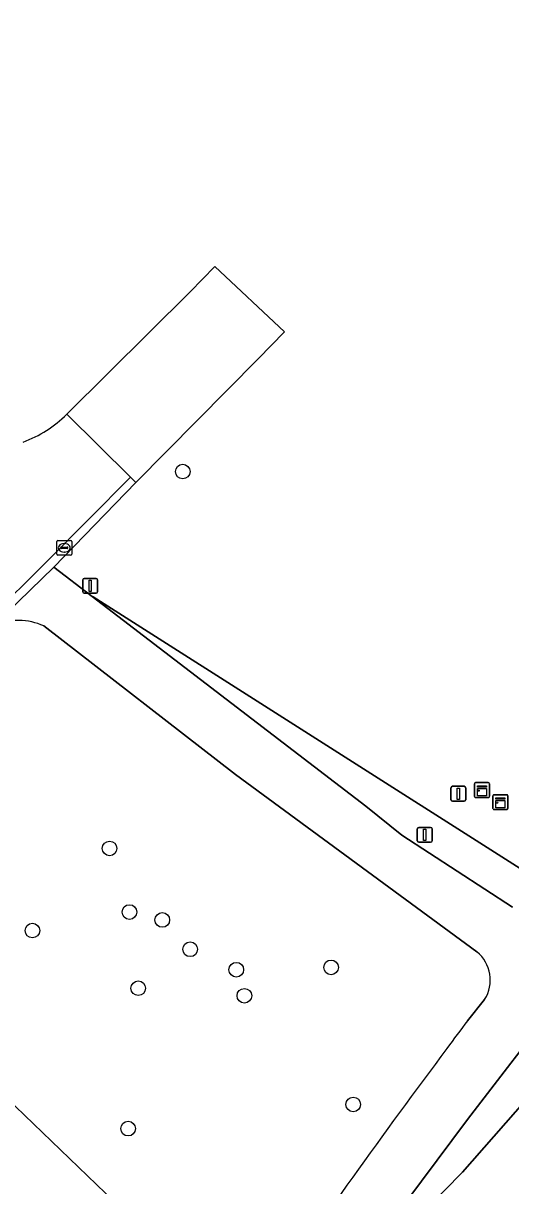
# Model space of a CAD drawing. Extents: x 155018 to 156648, y 383979 to 385733.
# Drawn here: x 155930.9 to 155963.5, y 385274.8 to 385352.5 of the extents above; entities that cross this region are included whole.
import ezdxf

# ---------------------------------------------------------------- set-up
doc = ezdxf.new("R2010")
doc.units = 0
for name, color, linetype in [('IMGEO_Berm_groen', 7, 'Continuous'), ('IMGEO_Boom', 7, 'Continuous'), ('IMGEO_Erf', 7, 'Continuous'), ('IMGEO_Fietspad_gesloten', 7, 'Continuous'), ('IMGEO_Gemengd_bos', 7, 'Continuous'), ('IMGEO_Groenvoorziening', 7, 'Continuous'), ('IMGEO_Hek', 7, 'Continuous'), ('IMGEO_Kast', 7, 'Continuous'), ('IMGEO_Lichtmast', 7, 'Continuous'), ('IMGEO_Loofbos', 7, 'Continuous'), ('IMGEO_Rijbaan_lokaal_gesloten', 7, 'Continuous'), ('IMGEO_Rijbaan_lokaal_open', 7, 'Continuous'), ('IMGEO_Rioolput', 7, 'Continuous')]:
    doc.layers.add(name, color=color, linetype=linetype)

msp = doc.modelspace()

# ---------------------------------------------------------------- linework, layer by layer
at = {"layer": 'IMGEO_Berm_groen'}
msp.add_lwpolyline([(155998.967, 385315.854), (155997.183, 385315.883), (155970.28, 385287.085), (155960.29, 385275.745), (155951.8, 385267.091), (155946.336, 385259.287), (155946.034, 385258.856), (155938.921, 385248.111)], dxfattribs=at)
at = {"layer": 'IMGEO_Boom'}
for centre in [(155941.597, 385322.556), (155936.702, 385297.368), (155938.033, 385293.117), (155940.226, 385292.588), (155931.546, 385291.881), (155942.089, 385290.63), (155945.174, 385289.263), (155951.513, 385289.419), (155938.618, 385288.029), (155945.713, 385287.519), (155952.986, 385280.257), (155937.944, 385278.644)]:
    msp.add_circle(centre, 0.489, dxfattribs=at)
at = {"layer": 'IMGEO_Erf'}
msp.add_lwpolyline([(155937.027, 385273.762), (155926.169, 385284.177), (155923.57, 385286.692), (155918.177, 385292.409), (155905.329, 385279.54), (155893.819, 385268.235)], dxfattribs=at)
at = {"layer": 'IMGEO_Fietspad_gesloten'}
for points in [[(155963.643, 385293.451), (155956.229, 385298.245), (155953.837, 385300.2), (155935.546, 385314.208), (155932.981, 385316.172), (155928.991, 385312.317)], [(155932.305, 385312.236), (155945.113, 385302.307), (155961.254, 385290.452)], [(155938.921, 385248.111), (155946.034, 385258.856), (155946.336, 385259.287), (155951.8, 385267.091), (155955.526, 385272.413), (155960.623, 385279.262), (155966.801, 385287.271), (155976.473, 385299.523), (155982.566, 385306.788), (155982.523, 385306.83), (155982.425, 385306.924)], [(155961.775, 385287.276), (155960.633, 385285.857)]]:
    msp.add_lwpolyline(points, dxfattribs=at)
for centre, radius, start, end in [((155930.551, 385308.288), 4.32, 66.03998, 111.15975), ((155959.724, 385288.57), 2.425, 327.74345, 50.88853), ((156176.443, 385123.026), 270.348, 142.96503, 143.45409), ((156448.813, 384919.363), 610.441, 143.31975, 145.321278)]:
    msp.add_arc(centre, radius, start, end, dxfattribs=at)
at = {"layer": 'IMGEO_Gemengd_bos'}
msp.add_lwpolyline([(155933.834, 385326.386), (155942.093, 385334.558), (155943.737, 385336.267), (155948.405, 385331.897), (155946.63, 385330.081), (155938.46, 385321.812), (155932.981, 385316.172), (155935.546, 385314.208), (155935.602, 385314.172), (155964.637, 385295.71), (155964.964, 385295.695), (155972.433, 385307.151), (155976.865, 385313.477), (155981.43, 385319.582), (155986.242, 385325.297), (155992.722, 385333.322), (155991.963, 385334.007), (155992.445, 385334.457), (155991.42, 385335.449), (155968.928, 385358.487)], dxfattribs=at)
msp.add_arc((155928.252, 385331.911), 7.854, 289.94551, 315.29522, dxfattribs=at)
at = {"layer": 'IMGEO_Groenvoorziening'}
for points in [[(155992.807, 385333.245), (155992.722, 385333.322), (155986.242, 385325.297), (155981.43, 385319.582), (155976.865, 385313.477), (155972.433, 385307.151), (155964.964, 385295.695), (155964.637, 385295.71), (155935.602, 385314.172), (155935.546, 385314.208), (155953.837, 385300.2), (155956.229, 385298.245), (155963.643, 385293.451)], [(155982.834, 385306.571), (155982.566, 385306.788), (155976.473, 385299.523), (155966.801, 385287.271), (155960.623, 385279.262), (155955.526, 385272.413), (155951.8, 385267.091), (155960.29, 385275.745), (155970.28, 385287.085), (155997.183, 385315.883), (155998.967, 385315.854)]]:
    msp.add_lwpolyline(points, dxfattribs=at)
at = {"layer": 'IMGEO_Hek'}
msp.add_lwpolyline([(155937.027, 385273.762), (155926.169, 385284.177)], dxfattribs=at)
at = {"layer": 'IMGEO_Kast'}
for p, q in [((155961.17, 385301.767), (155962.011, 385301.767)), ((155962.011, 385301.767), (155961.17, 385301.767)), ((155961.095, 385300.842), (155961.095, 385301.683)), ((155961.095, 385301.683), (155961.095, 385300.842)), ((155962.095, 385301.692), (155962.095, 385300.851)), ((155962.095, 385300.851), (155962.095, 385301.692)), ((155962.02, 385300.767), (155961.179, 385300.767)), ((155961.179, 385300.767), (155962.02, 385300.767)), ((155962.331, 385300.034), (155962.331, 385300.875)), ((155962.331, 385300.875), (155962.331, 385300.034)), ((155962.406, 385300.959), (155963.247, 385300.959)), ((155963.247, 385300.959), (155962.406, 385300.959)), ((155963.331, 385300.884), (155963.331, 385300.043)), ((155963.331, 385300.043), (155963.331, 385300.884)), ((155963.256, 385299.959), (155962.415, 385299.959)), ((155962.415, 385299.959), (155963.256, 385299.959))]:
    msp.add_line(p, q, dxfattribs=at)
for points in [[(155961.29, 385301.557), (155961.89, 385301.557), (155961.89, 385301.472), (155961.29, 385301.472), (155961.29, 385301.557)], [(155961.29, 385301.382), (155961.89, 385301.382), (155961.89, 385300.893), (155961.29, 385300.893), (155961.29, 385301.382)], [(155962.526, 385300.749), (155963.126, 385300.749), (155963.126, 385300.664), (155962.526, 385300.664), (155962.526, 385300.749)], [(155962.526, 385300.574), (155963.126, 385300.574), (155963.126, 385300.085), (155962.526, 385300.085), (155962.526, 385300.574)]]:
    msp.add_lwpolyline(points, dxfattribs=at)
for centre in [(155961.374, 385301.231), (155962.61, 385300.423)]:
    msp.add_circle(centre, 0.0377, dxfattribs=at)
for centre, start, end in [((155961.173, 385301.689), 92.4484, 184.28452), ((155961.173, 385301.689), 92.4484, 184.28452), ((155962.017, 385301.689), 2.4484, 94.28452), ((155962.017, 385301.689), 2.4484, 94.28452), ((155961.173, 385300.845), 182.4484, 274.28452), ((155961.173, 385300.845), 182.4484, 274.28452), ((155962.017, 385300.845), 272.4484, 4.28452), ((155962.017, 385300.845), 272.4484, 4.28452), ((155962.409, 385300.881), 92.4484, 184.28452), ((155962.409, 385300.881), 92.4484, 184.28452), ((155963.253, 385300.881), 2.4484, 94.28452), ((155963.253, 385300.881), 2.4484, 94.28452), ((155962.409, 385300.037), 182.4484, 274.28452), ((155962.409, 385300.037), 182.4484, 274.28452), ((155963.253, 385300.037), 272.4484, 4.28452), ((155963.253, 385300.037), 272.4484, 4.28452)]:
    msp.add_arc(centre, 0.0779, start, end, dxfattribs=at)
at = {"layer": 'IMGEO_Lichtmast'}
for p, q in [((155934.909, 385314.517), (155934.909, 385315.317)), ((155934.909, 385315.317), (155934.909, 385314.517)), ((155935.009, 385315.417), (155935.799, 385315.417)), ((155935.799, 385315.417), (155935.009, 385315.417)), ((155935.899, 385315.317), (155935.899, 385314.517)), ((155935.899, 385314.517), (155935.899, 385315.317)), ((155935.799, 385314.417), (155935.009, 385314.417)), ((155935.009, 385314.417), (155935.799, 385314.417)), ((155959.522, 385300.624), (155959.522, 385301.424)), ((155959.522, 385301.424), (155959.522, 385300.624)), ((155959.622, 385301.524), (155960.412, 385301.524)), ((155960.412, 385301.524), (155959.622, 385301.524)), ((155960.512, 385301.424), (155960.512, 385300.624)), ((155960.512, 385300.624), (155960.512, 385301.424)), ((155960.412, 385300.524), (155959.622, 385300.524)), ((155959.622, 385300.524), (155960.412, 385300.524)), ((155957.272, 385297.877), (155957.272, 385298.677)), ((155957.272, 385298.677), (155957.272, 385297.877)), ((155957.372, 385298.777), (155958.162, 385298.777)), ((155958.162, 385298.777), (155957.372, 385298.777)), ((155958.262, 385298.677), (155958.262, 385297.877)), ((155958.262, 385297.877), (155958.262, 385298.677)), ((155958.162, 385297.777), (155957.372, 385297.777)), ((155957.372, 385297.777), (155958.162, 385297.777))]:
    msp.add_line(p, q, dxfattribs=at)
for points in [[(155935.329, 385315.292), (155935.479, 385315.292), (155935.479, 385314.542), (155935.329, 385314.542), (155935.329, 385315.292)], [(155959.942, 385301.399), (155960.092, 385301.399), (155960.092, 385300.649), (155959.942, 385300.649), (155959.942, 385301.399)], [(155957.692, 385298.652), (155957.842, 385298.652), (155957.842, 385297.902), (155957.692, 385297.902), (155957.692, 385298.652)]]:
    msp.add_lwpolyline(points, dxfattribs=at)
for centre, start, end in [((155935.009, 385315.317), 90, 180), ((155935.009, 385315.317), 90, 180), ((155935.799, 385315.317), 0, 90), ((155935.799, 385315.317), 360, 90), ((155935.009, 385314.517), 180, 270), ((155935.009, 385314.517), 180, 270), ((155935.799, 385314.517), 270, 0), ((155935.799, 385314.517), 270, 0), ((155959.622, 385301.424), 90, 180), ((155959.622, 385301.424), 90, 180), ((155960.412, 385301.424), 0, 90), ((155960.412, 385301.424), 360, 90), ((155959.622, 385300.624), 180, 270), ((155959.622, 385300.624), 180, 270), ((155960.412, 385300.624), 270, 0), ((155960.412, 385300.624), 270, 0), ((155957.372, 385298.677), 90, 180), ((155957.372, 385298.677), 90, 180), ((155958.162, 385298.677), 0, 90), ((155958.162, 385298.677), 360, 90), ((155957.372, 385297.877), 180, 270), ((155957.372, 385297.877), 180, 270), ((155958.162, 385297.877), 270, 0), ((155958.162, 385297.877), 270, 0)]:
    msp.add_arc(centre, 0.1, start, end, dxfattribs=at)
at = {"layer": 'IMGEO_Loofbos'}
for points in [[(155928.991, 385312.317), (155921.285, 385304.669), (155925.879, 385300.022), (155918.177, 385292.409), (155923.57, 385286.692), (155926.169, 385284.177), (155937.027, 385273.762), (155945.858, 385265.292), (155946.814, 385266.688)], [(155945.113, 385302.307), (155932.305, 385312.236)], [(155961.254, 385290.452), (155945.113, 385302.307)], [(155960.633, 385285.857), (155961.775, 385287.276)]]:
    msp.add_lwpolyline(points, dxfattribs=at)
for centre, radius, start, end in [((155930.551, 385308.288), 4.32, 66.03998, 111.15975), ((155959.724, 385288.57), 2.425, 327.74345, 50.88853), ((156176.443, 385123.026), 270.348, 142.96503, 143.45409), ((156448.813, 384919.363), 610.441, 143.31975, 145.321278)]:
    msp.add_arc(centre, radius, start, end, dxfattribs=at)
at = {"layer": 'IMGEO_Rijbaan_lokaal_gesloten'}
msp.add_lwpolyline([(155946.63, 385330.081), (155948.405, 385331.897), (155943.737, 385336.267), (155942.093, 385334.558), (155933.834, 385326.386), (155938.093, 385322.175), (155938.46, 385321.812)], close=True, dxfattribs=at)
for points in [[(155938.093, 385322.175), (155933.834, 385326.386)], [(155782.23, 385166.644), (155781.871, 385167.06), (155928.611, 385312.69), (155932.53, 385316.573), (155938.093, 385322.175)]]:
    msp.add_lwpolyline(points, dxfattribs=at)
msp.add_arc((155928.252, 385331.911), 7.854, 289.94551, 315.29522, dxfattribs=at)
at = {"layer": 'IMGEO_Rijbaan_lokaal_open'}
msp.add_lwpolyline([(155889.184, 385272.805), (155899.232, 385282.779), (155921.285, 385304.669), (155928.991, 385312.317), (155932.981, 385316.172), (155938.46, 385321.812), (155938.093, 385322.175), (155932.53, 385316.573), (155928.611, 385312.69), (155781.871, 385167.06), (155782.23, 385166.644), (155809.645, 385193.856), (155816.965, 385201.121), (155832.143, 385216.187), (155836.439, 385220.451), (155850.401, 385234.309), (155857.577, 385241.433)], close=True, dxfattribs=at)
at = {"layer": 'IMGEO_Rioolput'}
for p, q in [((155933.173, 385317.03), (155933.173, 385317.882)), ((155933.248, 385317.956), (155934.1, 385317.956)), ((155933.432, 385317.45), (155933.432, 385317.462)), ((155933.87, 385317.413), (155933.472, 385317.413)), ((155933.475, 385317.499), (155933.873, 385317.499)), ((155933.661, 385317.736), (155933.686, 385317.736)), ((155933.916, 385317.462), (155933.916, 385317.45)), ((155934.174, 385317.882), (155934.174, 385317.03)), ((155934.1, 385316.956), (155933.248, 385316.956)), ((155933.684, 385317.176), (155933.659, 385317.176))]:
    msp.add_line(p, q, dxfattribs=at)
for points in [[(155933.173, 385317.03), (155933.173, 385317.882)], [(155933.248, 385317.956), (155934.1, 385317.956)], [(155934.174, 385317.882), (155934.174, 385317.03)], [(155934.1, 385316.956), (155933.248, 385316.956)]]:
    msp.add_lwpolyline(points, dxfattribs=at)
for centre, radius, start, end in [((155933.25, 385317.88), 0.0765, 91.55205, 178.44795), ((155933.25, 385317.88), 0.0765, 91.55205, 178.44795), ((155933.472, 385317.459), 0.0403, 85.87752, 175.75265), ((155933.469, 385317.449), 0.0366, 178.93798, 274.71019), ((155933.873, 385317.456), 0.043, 264.86636, 352.45326), ((155933.877, 385317.461), 0.0386, 1.73085, 96.63898), ((155934.098, 385317.88), 0.0765, 1.55205, 88.44795), ((155934.098, 385317.88), 0.0765, 1.55205, 88.44795), ((155933.25, 385317.032), 0.0765, 181.55205, 268.44795), ((155933.25, 385317.032), 0.0765, 181.55205, 268.44795), ((155934.098, 385317.032), 0.0765, 271.55205, 358.44795), ((155934.098, 385317.032), 0.0765, 271.55205, 358.44795)]:
    msp.add_arc(centre, radius, start, end, dxfattribs=at)
for centre, major_axis, ratio, start_param, end_param in [((155933.66, 385317.456), (-0.387, 0.002), 0.722429, 4.712389, 7.853982), ((155933.685, 385317.456), (-0.39, 0.002), 0.717154, 1.570796, 4.712389)]:
    msp.add_ellipse(centre, major_axis=major_axis, ratio=ratio, start_param=start_param, end_param=end_param, dxfattribs=at)

doc.saveas('drawing.dxf')
